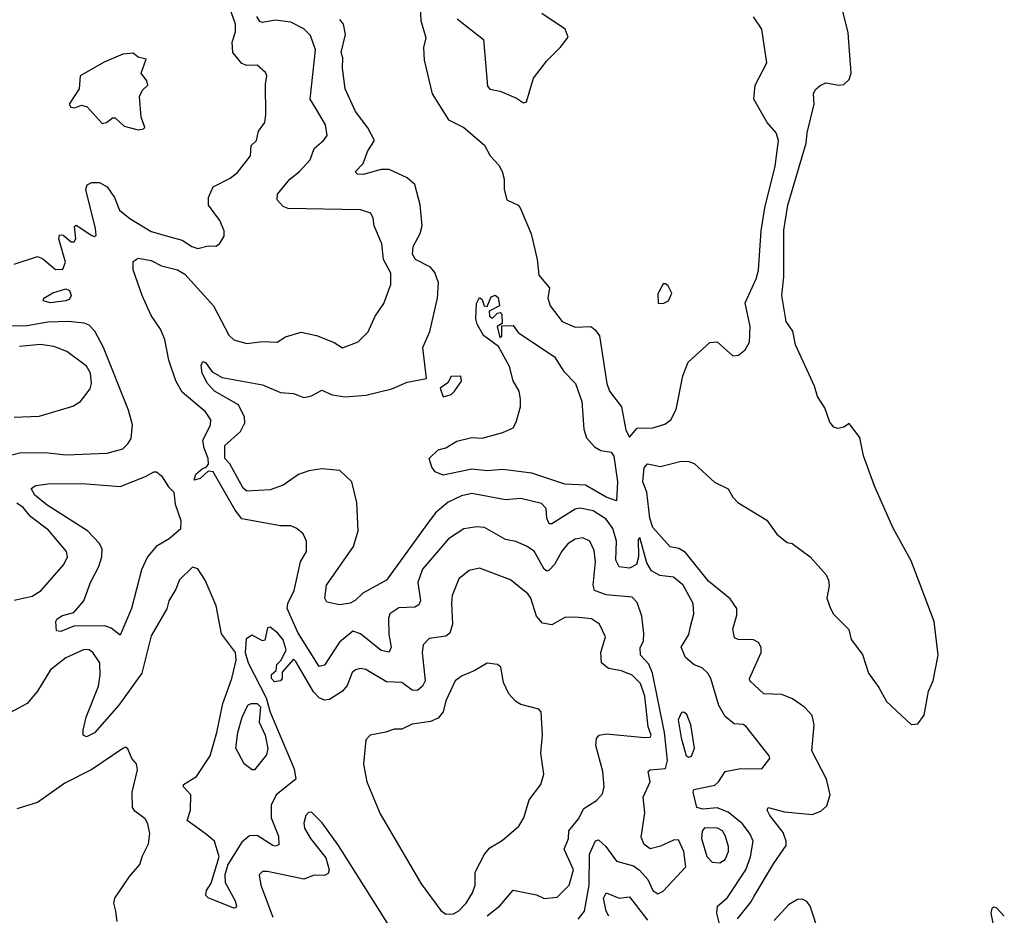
# Model space of a CAD drawing. Extents: x 1268547 to 1425625, y 515768 to 616754.
# Tile 495 of 507: x 1404376 to 1408185, y 595009 to 598472. Entities that reach past the tile are written whole.
import ezdxf

# ---------------------------------------------------------------- set-up
doc = ezdxf.new("R2010")
doc.units = 0

msp = doc.modelspace()

# ---------------------------------------------------------------- linework, layer by layer
at = {"layer": '0CON10XD'}
for points in [[(1404355, 597526.7), (1404445, 597556.2), (1404465, 597548.6), (1404515, 597505.9), (1404542.7, 597507.3), (1404553, 597535), (1404527.5, 597625), (1404530.5, 597639.5), (1404545, 597638.8), (1404575, 597613.3), (1404586.7, 597613.3), (1404593.3, 597625), (1404588.3, 597671.7), (1404595, 597677.5), (1404655, 597637.5), (1404665, 597633.3), (1404671.7, 597638.3), (1404670, 597665), (1404632.3, 597815), (1404636.9, 597833.1), (1404655, 597842.5), (1404685, 597842.7), (1404715, 597825.5), (1404743.1, 597785), (1404762.9, 597735), (1404802.6, 597702.6), (1404885, 597652.5), (1404971.2, 597628.8), (1405005, 597620), (1405042.5, 597595), (1405065, 597587.8), (1405105, 597597.1), (1405135, 597596), (1405148.8, 597605), (1405167.5, 597635), (1405166.9, 597655), (1405150.5, 597695), (1405106.2, 597755), (1405106.7, 597785), (1405125, 597825.5), (1405190.7, 597859.3), (1405219.3, 597880.7), (1405268.6, 597945), (1405271.4, 597985), (1405292.3, 598005), (1405299.6, 598040.4), (1405324.3, 598075), (1405328.5, 598105), (1405327.2, 598222.8), (1405332.2, 598255), (1405327.2, 598267.2), (1405295, 598295.7), (1405255, 598294.4), (1405235, 598302.7), (1405200.6, 598345), (1405197.8, 598385), (1405210.9, 598425), (1405211.2, 598455), (1405172.7, 598565)], [(1405925.3, 598515), (1405928.7, 598468.7), (1405947.5, 598402.5), (1405938.1, 598365), (1405941.1, 598315), (1405972, 598185), (1406034.6, 598085), (1406095, 598054.7), (1406175, 597986.2), (1406195.9, 597945), (1406229.6, 597909.6), (1406242.9, 597885), (1406250.6, 597855), (1406250.4, 597815), (1406261.4, 597775), (1406304.4, 597754.4), (1406312.5, 597745), (1406355, 597643.3), (1406378, 597545), (1406384.7, 597484.7), (1406425.6, 597435), (1406420, 597395), (1406428.6, 597365), (1406475, 597304.4), (1406525, 597283.1), (1406585.5, 597285.5), (1406602.8, 597272.8), (1406618.9, 597248.9), (1406647.5, 597065), (1406657.8, 597035), (1406704.5, 596975), (1406720.7, 596885), (1406735, 596857.5), (1406765, 596892.2), (1406825, 596893.1), (1406871.7, 596908.3), (1406895.5, 596924.5), (1406915.3, 596964.7), (1406941.1, 597095), (1406962.6, 597147.4), (1407046.4, 597223.6), (1407075, 597226.7), (1407135, 597172.5), (1407157.5, 597175), (1407182.5, 597195), (1407200, 597225), (1407201.9, 597285), (1407182.3, 597377.7), (1407225, 597470), (1407234, 597504), (1407244.8, 597655.2), (1407258.3, 597745), (1407299.2, 597905), (1407311.2, 598005), (1407303.3, 598035), (1407268.5, 598075), (1407216.2, 598165), (1407221.2, 598218.8), (1407266, 598305), (1407246.7, 598435), (1407215, 598482.5)], [(1406068.5, 598475), (1406170.8, 598395), (1406186.2, 598215), (1406195, 598203.8), (1406235, 598196), (1406298.3, 598168.3), (1406325, 598150), (1406336.7, 598155), (1406364.2, 598245.8), (1406415, 598313.3), (1406467.5, 598365), (1406497.5, 598405), (1406486.7, 598435), (1406396.4, 598496.4)], [(1407152.5, 594995), (1407205, 595058.9), (1407217, 595083), (1407291.9, 595208.1), (1407341.7, 595278.3), (1407341.8, 595295), (1407329.4, 595329.4), (1407278.8, 595395), (1407267.8, 595415), (1407271.2, 595425), (1407335, 595408.5), (1407441.8, 595398.2), (1407475, 595411.9), (1407498.3, 595431.7), (1407511.3, 595475), (1407497.6, 595535), (1407441, 595645), (1407450, 595745), (1407441.8, 595781.8), (1407412.9, 595812.9), (1407365.7, 595845.7), (1407325, 595862.4), (1407255, 595864.9), (1407201.4, 595915), (1407199.8, 595925), (1407244.8, 596025), (1407245, 596044), (1407234.1, 596064.1), (1407215, 596074.2), (1407155.5, 596075.5), (1407141.5, 596081.5), (1407135.7, 596115), (1407150.9, 596169.1), (1407150.4, 596195), (1407125, 596231.8), (1407040.5, 596300.5), (1406951.8, 596411.8), (1406926.8, 596426.8), (1406893.1, 596433.1), (1406825, 596508.8), (1406813.4, 596545), (1406801.9, 596645), (1406786.9, 596685), (1406791.5, 596738.5), (1406805, 596754.5), (1406855, 596744.2), (1406935, 596764.5), (1406965, 596763.7), (1406985, 596756.1), (1407064.1, 596684.1), (1407117.2, 596657.2), (1407135.2, 596625), (1407154.7, 596605), (1407266.6, 596536.6), (1407305, 596482.9), (1407345, 596450), (1407365, 596446.7), (1407433.8, 596395), (1407495.7, 596325), (1407505.5, 596305), (1407507.5, 596282.5), (1407498.6, 596235), (1407513.1, 596195), (1407525, 596172.9), (1407583.3, 596113.3), (1407592.9, 596075), (1407636.7, 596016.7), (1407659.5, 595945), (1407699.5, 595889.5), (1407729.1, 595835), (1407825, 595746.7), (1407850.7, 595749.3), (1407875, 595782.5), (1407891.4, 595875), (1407910, 595915), (1407930, 596015), (1407913.6, 596145), (1407825, 596380), (1407755, 596505.4), (1407684.5, 596665.5), (1407640.4, 596785), (1407625.8, 596855.8), (1407585, 596910), (1407565, 596896), (1407541.4, 596891.4), (1407525.9, 596895.9), (1407510, 596915), (1407491.2, 596971.2), (1407463.1, 597015), (1407450.5, 597055), (1407377.1, 597215), (1407367.3, 597267.3), (1407341.4, 597305), (1407324.4, 597405), (1407332.4, 597477.6), (1407332.2, 597657.8), (1407348.2, 597755), (1407419.1, 597995), (1407422.7, 598035), (1407449.4, 598145), (1407447.1, 598185), (1407455, 598202), (1407472.9, 598217.1), (1407495, 598228), (1407545, 598218.2), (1407565, 598221.2), (1407585, 598240.4), (1407592.7, 598265), (1407581, 598421), (1407557.6, 598515)], [(1406536.8, 594993.2), (1406560.7, 595025), (1406579.5, 595125), (1406580.2, 595245), (1406603.4, 595296.6), (1406615, 595300), (1406644.4, 595274.4), (1406685, 595218.2), (1406750.3, 595200.3), (1406773.7, 595183.6), (1406806.7, 595146.7), (1406825, 595104.4), (1406845, 595092.2), (1406865, 595102.5), (1406953.6, 595196.4), (1406945.9, 595255.9), (1406925, 595300.9), (1406905, 595299.4), (1406855, 595276.1), (1406815, 595265.5), (1406792.2, 595282.2), (1406780.3, 595310.3), (1406794.7, 595405), (1406788.7, 595465), (1406815.3, 595525), (1406807.5, 595565), (1406815, 595570.6), (1406874.1, 595575.9), (1406882.7, 595607.3), (1406870.6, 595715), (1406824.5, 595944.5), (1406810.1, 595980.1), (1406777.3, 596015), (1406776.6, 596043.4), (1406789.6, 596070.4), (1406791.3, 596098.6), (1406782.4, 596165), (1406765, 596218.6), (1406745, 596238.4), (1406645, 596247.6), (1406600.3, 596265), (1406594.4, 596285), (1406603.7, 596375), (1406598.8, 596418.8), (1406581.5, 596455), (1406555, 596467.9), (1406525, 596463.2), (1406497.3, 596445), (1406473.6, 596416.4), (1406445, 596365.4), (1406425, 596342.7), (1406415, 596340), (1406405, 596347.5), (1406366.3, 596416.3), (1406336.7, 596436.7), (1406295, 596453.9), (1406255, 596461.8), (1406175, 596508.2), (1406145, 596510.7), (1406095, 596502.7), (1406035.7, 596464.3), (1405935, 596346.7), (1405916.9, 596295), (1405926.8, 596225), (1405920.8, 596209.2), (1405905, 596200.6), (1405842.6, 596197.4), (1405808.5, 596175), (1405803, 596157), (1405803.8, 596095), (1405812.7, 596045), (1405805, 596025.8), (1405775, 596032.3), (1405695, 596097.7), (1405665, 596107.3), (1405614, 596065), (1405555, 595975.4), (1405535, 595970.8), (1405452, 596102), (1405410.9, 596195), (1405413.3, 596215), (1405438, 596265), (1405462.7, 596375), (1405485.8, 596415), (1405486, 596455), (1405473.2, 596483.2), (1405448.8, 596505), (1405425, 596514.3), (1405385, 596514.5), (1405235, 596541.2), (1405209.4, 596575), (1405125, 596723.4), (1405105, 596726), (1405075, 596697.8), (1405051.4, 596691.4), (1405057.5, 596715), (1405081.6, 596735), (1405098.2, 596741.8), (1405106.5, 596753.5), (1405105.7, 596775), (1405089.5, 596815), (1405085.2, 596845), (1405114.6, 596905), (1405116.1, 596925), (1405095.4, 596955), (1405005, 597031.2), (1404980, 597075), (1404953.2, 597155), (1404937.4, 597235), (1404920.6, 597275), (1404885, 597328.5), (1404850.5, 597405), (1404815.2, 597505), (1404815, 597537.5), (1404835, 597550.4), (1404885, 597541.1), (1404925, 597520.6), (1404987.1, 597505), (1405015, 597487.7), (1405126.3, 597365), (1405185, 597252.5), (1405204, 597234), (1405255, 597220), (1405315, 597227.5), (1405372.5, 597225), (1405405, 597246.2), (1405465, 597264), (1405525, 597251.1), (1405593.4, 597223.4), (1405625, 597202.5), (1405685, 597226.2), (1405724.2, 597265), (1405750.8, 597325), (1405784.4, 597375), (1405812.6, 597447.4), (1405811.5, 597491.5), (1405783.8, 597545), (1405777.8, 597605), (1405746.9, 597675), (1405744.2, 597705), (1405734.3, 597724.3), (1405695, 597737.1), (1405415, 597741.5), (1405395, 597749.2), (1405372.9, 597775), (1405373.2, 597796.8), (1405420.8, 597855), (1405458.2, 597885), (1405499.8, 597930.2), (1405515, 597974.2), (1405551.5, 598005), (1405565.4, 598024.6), (1405559.1, 598065), (1405521.1, 598131.1), (1405500.5, 598165), (1405521.1, 598355), (1405501, 598411), (1405475, 598436.6), (1405425, 598462.6), (1405365, 598470.3), (1405315, 598461.5), (1405305, 598465.5), (1405293.7, 598485)], [(1407073.3, 595016.8), (1407076.1, 595043.9), (1407115, 595077.9), (1407184.8, 595185), (1407203.1, 595235), (1407213.2, 595295), (1407202.6, 595322.6), (1407171.9, 595361.9), (1407117.1, 595407.2), (1407075, 595423.9), (1407019.2, 595419.2), (1406995.7, 595425), (1406981.4, 595485), (1406984.1, 595495), (1407065, 595511.9), (1407080.2, 595525), (1407105.4, 595564.6), (1407165, 595576.2), (1407247.5, 595575), (1407278.8, 595615), (1407275.8, 595625.8), (1407185, 595740), (1407175, 595747.1), (1407139.7, 595749.7), (1407105, 595778), (1407080.5, 595820.5), (1407049.6, 595925), (1407038.2, 595945), (1407015.9, 595965.9), (1406985, 595977.6), (1406951.7, 596005), (1406934.6, 596045), (1406964.7, 596095), (1406971.5, 596125), (1406984.2, 596175), (1406981.8, 596215), (1406943.4, 596285), (1406906, 596316), (1406852.4, 596322.4), (1406820.5, 596340.5), (1406802, 596372), (1406775, 596470), (1406768.3, 596461.7), (1406769.7, 596395), (1406762.8, 596365), (1406735, 596350.8), (1406695, 596355.6), (1406682.3, 596382.3), (1406684.5, 596455), (1406671.2, 596505), (1406645, 596540.7), (1406595, 596573.3), (1406545, 596583.3), (1406525, 596579.3), (1406435, 596522.8), (1406425, 596523.1), (1406415.7, 596545), (1406412.4, 596582.4), (1406395, 596601.5), (1406315, 596620), (1406255, 596614.8), (1406125, 596640.3), (1406085, 596630.5), (1406033.2, 596606.8), (1405984.4, 596565.6), (1405946.9, 596515), (1405795.6, 596304.4), (1405703.1, 596255), (1405674.5, 596225.5), (1405655, 596215.6), (1405615, 596208.9), (1405565, 596219.2), (1405556.5, 596235), (1405563.2, 596285), (1405667.3, 596435), (1405686, 596495), (1405680, 596605), (1405661.4, 596685), (1405615, 596728.9), (1405545, 596734.6), (1405495, 596727.8), (1405455, 596713.3), (1405395, 596671.9), (1405345, 596654.1), (1405255, 596648.9), (1405240.8, 596660.8), (1405189.3, 596755), (1405170, 596775), (1405170.3, 596825), (1405230.3, 596879.8), (1405246.9, 596913.1), (1405245.9, 596935), (1405222.1, 596982.1), (1405129.2, 597035), (1405102.5, 597065), (1405082.5, 597105), (1405078.8, 597135), (1405085, 597150), (1405095, 597146.7), (1405120.9, 597110.9), (1405158.9, 597088.9), (1405315, 597060), (1405385, 597030.3), (1405435, 597026), (1405475, 597010.5), (1405505, 597018.1), (1405545, 597040), (1405585, 597021.8), (1405635, 597013.3), (1405715, 597020.3), (1405816.1, 597043.9), (1405875, 597070), (1405950, 597085), (1405935.6, 597205), (1405963.3, 597266.7), (1405992.6, 597395), (1405996, 597455), (1405982.2, 597495), (1405965, 597515.3), (1405907.9, 597545), (1405895.3, 597565), (1405898.2, 597595), (1405925.3, 597645), (1405933.3, 597675), (1405925, 597756.7), (1405904.6, 597835), (1405875, 597860.3), (1405805, 597892.2), (1405775, 597893), (1405705, 597873.2), (1405683.3, 597875), (1405674.3, 597884.3), (1405704.6, 597915.4), (1405722.5, 597965), (1405749.4, 598005), (1405723.3, 598053.3), (1405675, 598116.7), (1405635.4, 598205), (1405624.8, 598284.8), (1405626.8, 598325), (1405620, 598345), (1405636.5, 598415), (1405628.4, 598455), (1405615, 598473.2)], [(1404835, 598046.7), (1404855, 598050), (1404860, 598055), (1404846.2, 598095), (1404840, 598175), (1404850.9, 598199.1), (1404871.7, 598218.3), (1404867.5, 598235), (1404846.7, 598265), (1404865, 598320), (1404835, 598326.7), (1404815, 598342.5), (1404775, 598338.8), (1404702.5, 598307.5), (1404610, 598255), (1404606.2, 598205), (1404567.5, 598145), (1404573.6, 598133.6), (1404589.3, 598130.7), (1404615, 598141.2), (1404637.5, 598135), (1404695, 598070), (1404712.5, 598075), (1404735, 598092.5), (1404745, 598092.5), (1404780.5, 598060.5), (1404835, 598046.7)], [(1404495, 597377.1), (1404467.5, 597385), (1404470, 597395), (1404504.7, 597415.3), (1404555, 597430.9), (1404568.8, 597425), (1404575.7, 597405), (1404568.7, 597391.3), (1404555, 597384.7), (1404495, 597377.1)], [(1406865, 597374.2), (1406886.7, 597385), (1406898.8, 597415), (1406885, 597442.5), (1406875, 597450), (1406865, 597450), (1406845, 597412.5), (1406846.4, 597376.4), (1406865, 597374.2)], [(1406685, 596610.8), (1406645.5, 596625), (1406565, 596672.5), (1406484.6, 596675.4), (1406358, 596718), (1406245, 596732.9), (1406185, 596726.9), (1406125.9, 596734.1), (1406015, 596711.1), (1405984, 596724), (1405971.2, 596741.2), (1405960, 596775), (1405995, 596809.2), (1406025, 596816.7), (1406067.7, 596842.3), (1406125, 596855.8), (1406165, 596854.3), (1406245, 596875.8), (1406285, 596894.2), (1406297.5, 596915), (1406313.9, 596975), (1406313.8, 597005), (1406308.2, 597035), (1406285.6, 597075), (1406271.1, 597131.1), (1406228.3, 597208.3), (1406170.3, 597250.3), (1406146.2, 597295), (1406141.2, 597315), (1406143.3, 597375), (1406155, 597397.5), (1406165, 597390), (1406172.5, 597365), (1406185, 597362.5), (1406200, 597400), (1406216.2, 597406.2), (1406227.5, 597397.5), (1406232.5, 597365), (1406192.5, 597345), (1406193.3, 597325), (1406205, 597317.5), (1406225, 597336.7), (1406235, 597340), (1406242, 597332), (1406243, 597297), (1406223.3, 597285), (1406233.6, 597243.6), (1406241.7, 597248.3), (1406241.7, 597288.3), (1406285, 597290), (1406305, 597262.5), (1406445, 597167.7), (1406481.7, 597111.7), (1406526.1, 597065), (1406551.3, 596995), (1406558.6, 596888.6), (1406569.4, 596855), (1406600.2, 596820.2), (1406625, 596805.6), (1406665, 596799.5), (1406675, 596784.3), (1406689.1, 596685), (1406685, 596610.8)], [(1404325, 596784.4), (1404381.6, 596798.4), (1404486.8, 596796.8), (1404555, 596789.3), (1404715, 596796.2), (1404775, 596813.1), (1404795, 596831.4), (1404807.1, 596852.9), (1404813, 596905), (1404797.7, 596962.3), (1404700.7, 597205), (1404667.1, 597267.1), (1404645, 597291), (1404625, 597299), (1404564.4, 597304.4), (1404485, 597301.8), (1404405, 597288.4), (1404313.3, 597286.7)], [(1404355, 596934.6), (1404451.7, 596938.3), (1404582.1, 596977.9), (1404611.2, 596995), (1404649.2, 597045), (1404654.2, 597065), (1404650, 597105), (1404635, 597132), (1404558.7, 597188.7), (1404508.3, 597208.2), (1404456.1, 597216.1), (1404375, 597208.8)], [(1406015, 597013.8), (1406045, 597022.5), (1406058.8, 597035), (1406085.9, 597074.1), (1406083, 597093), (1406045, 597092.5), (1406032.5, 597067.5), (1406002.5, 597047.5), (1406015, 597013.8)], [(1404765, 596092), (1404729.6, 596119.6), (1404705, 596127.7), (1404585, 596127), (1404535, 596105.9), (1404518.3, 596108.3), (1404515.8, 596144.2), (1404521.2, 596155), (1404542.3, 596167.7), (1404585, 596179.4), (1404624.2, 596225), (1404650, 596295), (1404682, 596358), (1404694.1, 596395), (1404695.3, 596425), (1404685, 596446.5), (1404638.2, 596495), (1404482.7, 596595), (1404435, 596633.8), (1404421.1, 596658.9), (1404438.8, 596671.2), (1404485, 596676.8), (1404618, 596678), (1404765, 596666.5), (1404862.9, 596705), (1404895, 596723.8), (1404905, 596723.2), (1404925, 596708.7), (1404951.5, 596665), (1404972.1, 596645), (1404978.3, 596598.3), (1405000, 596535), (1404998.7, 596501.3), (1404955, 596464), (1404904.5, 596435), (1404870, 596395), (1404847.6, 596345), (1404809.1, 596195), (1404765, 596092)], [(1404355, 596227.7), (1404425, 596242.2), (1404459.6, 596265), (1404547.5, 596365), (1404561.1, 596395), (1404557.7, 596415), (1404487.8, 596497.8), (1404419.9, 596549.9), (1404390.2, 596585), (1404365, 596601.8)], [(1405093.8, 595325), (1405024, 595375), (1405037.5, 595415), (1405038.2, 595475), (1405010, 595505), (1405010.5, 595515), (1405060.4, 595545), (1405112.6, 595625), (1405139.2, 595715), (1405162.1, 595827.9), (1405196.9, 595925), (1405213.1, 595995), (1405211.4, 596025), (1405157.4, 596097.4), (1405136.8, 596205), (1405093.8, 596305), (1405065, 596348.2), (1405045, 596355.5), (1404995, 596305.8), (1404980.8, 596269.2), (1404953.1, 596225), (1404945, 596194), (1404885, 596089.2), (1404849.2, 595945), (1404759.4, 595820.6), (1404665, 595713.8), (1404635, 595698.2), (1404621.4, 595705), (1404621.5, 595725), (1404633.6, 595775), (1404681, 595895), (1404687.2, 595937.3), (1404685.9, 595985), (1404659.1, 596025), (1404645, 596034.6), (1404625, 596036.4), (1404555, 596004.7), (1404495, 595958.2), (1404445, 595875.4), (1404405, 595827.5), (1404305, 595773.1)], [(1406185, 595006.7), (1406234.3, 595045.7), (1406285, 595105.7), (1406375, 595087.5), (1406405, 595073.5), (1406455, 595078.9), (1406502, 595125), (1406518.4, 595185), (1406482.4, 595265), (1406498.9, 595305), (1406500, 595335), (1406538.1, 595381.9), (1406558.7, 595421.3), (1406607.1, 595452.9), (1406631.2, 595478.8), (1406637.5, 595505), (1406631.8, 595565), (1406605.4, 595665), (1406608, 595692), (1406618.6, 595705), (1406645, 595710.3), (1406794, 595696), (1406815, 595698), (1406819.4, 595705), (1406807.8, 595737.8), (1406795, 595856), (1406778.3, 595905), (1406745, 595937.6), (1406705, 595953.7), (1406653.5, 595963.5), (1406626.5, 595985), (1406623.8, 596025), (1406642.1, 596085), (1406619.2, 596135), (1406588.8, 596155), (1406525, 596161.8), (1406485, 596160), (1406435, 596132.5), (1406398.8, 596138.8), (1406375.9, 596165), (1406353.8, 596235), (1406341.9, 596251.9), (1406275, 596305.6), (1406155, 596351.5), (1406115, 596342.5), (1406075, 596309.2), (1406049.2, 596245), (1406046.1, 596215), (1406050, 596135), (1406040.5, 596099.5), (1406025, 596088.7), (1405960.8, 596079.2), (1405937.3, 596055), (1405933.1, 596025), (1405944.3, 595915.7), (1405934.6, 595895), (1405915, 595878.2), (1405895, 595878.8), (1405855, 595909.2), (1405795, 595912.1), (1405715, 595958.7), (1405695, 595962.5), (1405675, 595957.9), (1405662.8, 595947.3), (1405642.6, 595897.4), (1405625, 595875.5), (1405575, 595843.3), (1405555, 595840.7), (1405535, 595849.7), (1405513.1, 595873.1), (1405445, 595990.4), (1405435, 595998.5), (1405391.2, 595948.8), (1405391.1, 595925), (1405384.9, 595915.1), (1405361.7, 595911.7), (1405350.1, 595925), (1405350.7, 595939.3), (1405368.6, 595955), (1405371.1, 595978.9), (1405387.7, 595995), (1405406.7, 596035), (1405395, 596074.3), (1405375, 596099.2), (1405345, 596122.5), (1405335, 596120), (1405325, 596072.5), (1405315, 596070), (1405275, 596092.5), (1405251.7, 596078.3), (1405248.6, 596025), (1405260, 595985), (1405329.1, 595849.1), (1405345, 595793.8), (1405438.4, 595575), (1405444.8, 595535.2), (1405368.7, 595475), (1405349.1, 595435), (1405348.8, 595385), (1405377.9, 595315), (1405378.7, 595281.3), (1405365, 595275.5), (1405355, 595278.7), (1405295, 595317.5), (1405265, 595316.1), (1405235, 595292), (1405181.6, 595205), (1405170, 595165), (1405170.6, 595135), (1405209.6, 595065), (1405215.5, 595045), (1405212, 595038), (1405205, 595035.8), (1405105, 595076.4), (1405096.4, 595085), (1405099.2, 595105), (1405117.4, 595132.6), (1405148.5, 595235), (1405130, 595295), (1405093.8, 595325)], [(1406025, 595013.5), (1406055, 595014.6), (1406075, 595025.5), (1406103.8, 595055), (1406128.5, 595095), (1406138.2, 595125), (1406138.1, 595175), (1406174.5, 595245.5), (1406195, 595270), (1406242.2, 595297.8), (1406307, 595353), (1406326.9, 595385), (1406347.1, 595455), (1406392.5, 595515), (1406404, 595555), (1406392.5, 595635), (1406398.6, 595705), (1406393.3, 595795), (1406385, 595806.2), (1406315, 595824.3), (1406295.4, 595835.4), (1406268.6, 595865), (1406248.3, 595908.3), (1406237.9, 595967.9), (1406225, 595978), (1406185, 595984.3), (1406135, 595953.5), (1406087.5, 595935), (1406060.6, 595915), (1406025, 595838), (1406014.7, 595795), (1405995, 595770.7), (1405965, 595757.9), (1405895, 595747.9), (1405855, 595728.9), (1405825, 595727.8), (1405792.7, 595717.3), (1405732.5, 595705), (1405715, 595687.5), (1405706.5, 595593.5), (1405719, 595525), (1405771.1, 595401.1), (1405929.9, 595129.9), (1406005, 595027.7), (1406025, 595013.5)], [(1405275, 595570.8), (1405245, 595594.4), (1405212.6, 595655), (1405220, 595715), (1405236.5, 595775), (1405258.5, 595821.5), (1405272, 595828), (1405295, 595827.1), (1405307.7, 595815), (1405302, 595755), (1405325.8, 595705), (1405335.9, 595654.1), (1405330.8, 595629.2), (1405285, 595571.2), (1405275, 595570.8)], [(1406965, 595619.6), (1406975, 595623.8), (1406986.6, 595655), (1406972.5, 595745), (1406957.1, 595785), (1406945, 595794.5), (1406936.5, 595793.5), (1406923.2, 595765), (1406934.8, 595695), (1406954.2, 595625), (1406965, 595619.6)], [(1404753.7, 594985), (1404748.4, 595025), (1404740.5, 595055), (1404744.7, 595075), (1404801.4, 595158.6), (1404841.4, 595205), (1404850.8, 595239.1), (1404874, 595285), (1404879.2, 595325), (1404872.4, 595362.4), (1404861.7, 595381.7), (1404821.2, 595411.2), (1404813.1, 595425), (1404811.1, 595485), (1404831.7, 595571.7), (1404827.5, 595595), (1404810, 595615), (1404795, 595652.5), (1404785, 595658.8), (1404775, 595653.8), (1404655, 595572.9), (1404550.8, 595519.1), (1404445, 595444.6), (1404365, 595420.8)], [(1405896.3, 594825), (1405609, 595279), (1405546.7, 595366.7), (1405505, 595407.8), (1405493.8, 595406.2), (1405482.9, 595395), (1405475.7, 595365), (1405478.1, 595345), (1405500.9, 595305), (1405561, 595231), (1405572.8, 595185), (1405569.5, 595170.5), (1405555, 595162.2), (1405515, 595163.8), (1405475, 595148.2), (1405335, 595178.2), (1405315, 595177.5), (1405302.5, 595165), (1405308.5, 595125), (1405355, 595001.4)], [(1407085, 595211.3), (1407105.3, 595225), (1407117.8, 595255), (1407118.3, 595275), (1407105, 595317.8), (1407094.6, 595335), (1407075.7, 595345), (1407025, 595346.6), (1407015.8, 595334.2), (1407013.8, 595305), (1407035, 595235.4), (1407055, 595214.7), (1407085, 595211.3)], [(1406655.2, 595005.2), (1406645.2, 595025), (1406635.3, 595074.7), (1406645, 595095.4), (1406695, 595074.8), (1406735, 595080.4), (1406805, 594990)], [(1407470.4, 594935), (1407434.1, 595044.1), (1407422, 595062), (1407405, 595071.4), (1407385, 595070), (1407351, 595049), (1407295, 594988.5)], [(1408185.3, 595005.3), (1408155, 595037.1), (1408145, 595040.6), (1408137.5, 595035), (1408133, 595017), (1408149.8, 594935)], [(1407101.6, 594903.5), (1407073.3, 595016.8)]]:
    msp.add_lwpolyline(points, dxfattribs=at)

doc.saveas('drawing.dxf')
